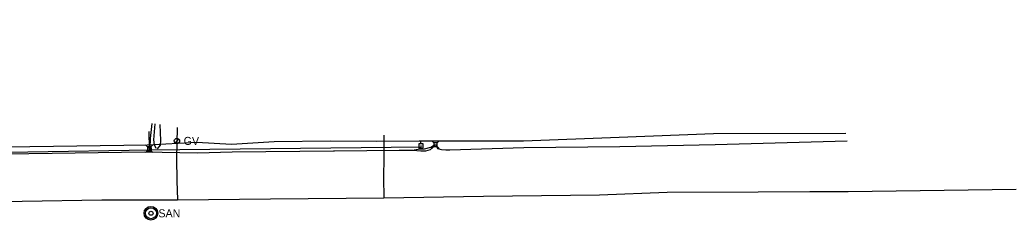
# Model space of a CAD drawing. Extents: x 600849 to 606371, y 330010 to 403088.
# Drawn here: x 603624 to 604495, y 387605 to 387780 of the extents above; entities that cross this region are included whole.
import ezdxf

# ---------------------------------------------------------------- set-up
doc = ezdxf.new("R2010")
doc.units = 0
for name, color, linetype in [('E_UTL_AG_Bold', 7, 'Continuous'), ('E_UTL_E_UG', 7, 'Continuous'), ('E_UTL_EPowerPole', 7, 'Continuous'), ('E_UTL_FO_UG', 7, 'Continuous'), ('E_UTL_G', 7, 'Continuous'), ('E_UTL_G_UG', 7, 'Continuous'), ('E_UTL_Overhead', 7, 'Continuous'), ('E_UTL_SAN', 7, 'Continuous'), ('E_UTL_T_UG', 7, 'Continuous'), ('E_UTL_TV_UG', 7, 'Continuous')]:
    doc.layers.add(name, color=color, linetype=linetype)

msp = doc.modelspace()

# ---------------------------------------------------------------- linework, layer by layer
at = {"layer": 'E_UTL_AG_Bold'}
for points in [[(603735.3, 387668.99), (603733.55, 387670.74)], [(603738.4, 387668.99), (603735.3, 387668.99)], [(603735.3, 387668.99), (603735.3, 387665.89)], [(603738.4, 387668.99), (603740.15, 387670.74)], [(603738.4, 387665.89), (603738.4, 387668.99)], [(603985.75, 387672.56), (603984, 387674.32)], [(603985.75, 387669.47), (603984, 387667.72)], [(603988.85, 387672.56), (603985.75, 387672.56)], [(603985.75, 387672.56), (603985.75, 387669.47)], [(603985.75, 387669.47), (603988.85, 387669.47)], [(603988.85, 387672.56), (603990.6, 387674.32)], [(603988.85, 387669.47), (603988.85, 387672.56)], [(603988.85, 387669.47), (603990.6, 387667.72)], [(603735.3, 387665.89), (603733.55, 387664.14)], [(603735.3, 387665.89), (603738.4, 387665.89)], [(603738.4, 387665.89), (603740.15, 387664.14)]]:
    msp.add_lwpolyline(points, dxfattribs=at)
at = {"layer": 'E_UTL_E_UG'}
msp.add_lwpolyline([(603743.1, 387667.56), (603741.65, 387670.78), (603741.03, 387675.12), (603742, 387689.24)], dxfattribs=at)
at = {"layer": 'E_UTL_EPowerPole'}
for points in [[(603739.01, 387668.32), (603735.32, 387668.32)], [(603735.32, 387668.32), (603735.32, 387664.63)], [(603737.17, 387668.32), (603737.17, 387671.23)], [(603739.01, 387664.63), (603739.01, 387668.32)], [(603976.38, 387671.62), (603972.69, 387671.62)], [(603972.69, 387671.62), (603972.69, 387667.93)], [(603972.69, 387667.93), (603976.38, 387667.93)], [(603974.8, 387669.78), (603974.8, 387669.82), (603974.79, 387669.87), (603974.77, 387669.91), (603974.74, 387669.94), (603974.7, 387669.97), (603974.66, 387670), (603974.62, 387670.01), (603974.58, 387670.02), (603974.53, 387670.01), (603974.49, 387670), (603974.45, 387669.99), (603974.41, 387669.96), (603974.38, 387669.93), (603974.35, 387669.89), (603974.34, 387669.85), (603974.33, 387669.8), (603974.33, 387669.76), (603974.34, 387669.71), (603974.35, 387669.67), (603974.38, 387669.63), (603974.41, 387669.6), (603974.45, 387669.57), (603974.49, 387669.55), (603974.53, 387669.54), (603974.58, 387669.54), (603974.62, 387669.55), (603974.66, 387669.56), (603974.7, 387669.58), (603974.74, 387669.61), (603974.77, 387669.65), (603974.79, 387669.69), (603974.8, 387669.73), (603974.8, 387669.78)], [(603974.53, 387671.62), (603974.53, 387674.53)], [(603976.38, 387667.93), (603976.38, 387671.62)], [(603735.32, 387664.63), (603739.01, 387664.63)], [(603737.44, 387666.47), (603737.43, 387666.52), (603737.42, 387666.56), (603737.4, 387666.6), (603737.37, 387666.64), (603737.34, 387666.67), (603737.3, 387666.69), (603737.25, 387666.71), (603737.21, 387666.71), (603737.16, 387666.71), (603737.12, 387666.7), (603737.08, 387666.68), (603737.04, 387666.65), (603737.01, 387666.62), (603736.99, 387666.58), (603736.97, 387666.54), (603736.96, 387666.5), (603736.96, 387666.45), (603736.97, 387666.41), (603736.99, 387666.37), (603737.01, 387666.33), (603737.04, 387666.29), (603737.08, 387666.27), (603737.12, 387666.25), (603737.16, 387666.24), (603737.21, 387666.24), (603737.25, 387666.24), (603737.3, 387666.26), (603737.34, 387666.28), (603737.37, 387666.31), (603737.4, 387666.35), (603737.42, 387666.39), (603737.43, 387666.43), (603737.44, 387666.47)]]:
    msp.add_lwpolyline(points, dxfattribs=at)
at = {"layer": 'E_UTL_FO_UG'}
msp.add_lwpolyline([(603736.61, 387682.59), (603736.85, 387667.44), (603737.2, 387666.47)], dxfattribs=at)
at = {"layer": 'E_UTL_G'}
msp.add_lwpolyline([(603759.52, 387672.63), (603762.82, 387675.93)], dxfattribs=at)
msp.add_circle((603761.17, 387674.28), 2.33, dxfattribs=at)
at = {"layer": 'E_UTL_G_UG'}
for points in [[(603761.46, 387685.92), (603760.66, 387658.95), (603761.08, 387639.44), (603761.76, 387622.71)], [(603942.11, 387679.43), (603942.11, 387659.99), (603941.72, 387641.88), (603942.08, 387624.48)], [(603563.98, 387620.97), (603625.74, 387621.51), (603695.54, 387622.54), (603761.76, 387622.71), (603843.12, 387623.46), (603942.04, 387624.46), (604029.19, 387625.73), (604130.7, 387626.96), (604190, 387629.41), (604269.62, 387629.67), (604314.56, 387629.92), (604348.06, 387630.03)], [(604348.06, 387630.03), (604495.06, 387631.97)]]:
    msp.add_lwpolyline(points, dxfattribs=at)
at = {"layer": 'E_UTL_Overhead'}
for points in [[(603162.57, 387780.28), (603254.53, 387725.95), (603373.03, 387663.52), (603524.13, 387662.98), (603737.2, 387666.47)], [(603737.2, 387666.47), (603975.11, 387668.99)]]:
    msp.add_lwpolyline(points, dxfattribs=at)
at = {"layer": 'E_UTL_SAN'}
for radius in [6, 4.8, 1.8]:
    msp.add_circle((603738.44, 387610.9), radius, dxfattribs=at)
at = {"layer": 'E_UTL_T_UG'}
for points in [[(603184.16, 387699.44), (603229.9, 387698.33), (603268.38, 387696.37), (603294.79, 387692.58), (603308.47, 387683.99), (603314.42, 387683.39), (603332.73, 387679.45), (603347.64, 387672.67), (603356.92, 387668.76), (603399.18, 387666.42), (603470.14, 387668.23), (603506.68, 387667.54), (603538.96, 387667.24), (603612, 387669.22), (603735.23, 387670.87), (603778.65, 387673.06)], [(603737.7, 387668.25), (603738.07, 387676.27), (603739.56, 387689.4)], [(603778.65, 387673.06), (603808.97, 387671.4), (603846.24, 387673.77), (603895.42, 387674.26), (603935.38, 387674.03), (603973.11, 387674.42), (603999.04, 387674.42), (604064.29, 387674.42), (604148.04, 387677.68), (604230.42, 387680.69), (604346.19, 387681.13)], [(603779.02, 387663.69), (603809.32, 387664.64), (603898.18, 387665.46), (603898.91, 387665.46), (603955.65, 387666.25), (603967.56, 387666.31), (603974.35, 387665.7), (603978.89, 387665.62), (603982.79, 387666.81), (603985.02, 387668.69), (603987.3, 387671.02), (603989.02, 387667.68), (603992.44, 387666.76), (603996.21, 387666.58), (603999.83, 387666.5), (604064.58, 387668.54), (604148.44, 387669.25), (604231.75, 387671.12), (604347.27, 387674.24)], [(603968.46, 387666.54), (603972.03, 387667.15), (603977.67, 387667.47), (603983.3, 387668.8), (603986.82, 387671.21)], [(603370.71, 387660.95), (603398.46, 387661.74), (603468.55, 387659.91), (603521.17, 387659.7), (603611.54, 387662.81), (603732.77, 387664.73), (603779.02, 387663.69)]]:
    msp.add_lwpolyline(points, dxfattribs=at)
at = {"layer": 'E_UTL_TV_UG'}
msp.add_lwpolyline([(603744.26, 387667.22), (603746.74, 387670.67), (603747.01, 387674.63), (603746.52, 387688.58)], dxfattribs=at)

# ---------------------------------------------------------------- texts
at = {"layer": 'E_UTL_G'}
msp.add_text('GV', height=7, dxfattribs=at).set_placement((603767, 387670.78))
at = {"layer": 'E_UTL_SAN'}
msp.add_text('SAN', height=6.998, dxfattribs=at).set_placement((603744.92, 387607.36))

doc.saveas('drawing.dxf')
